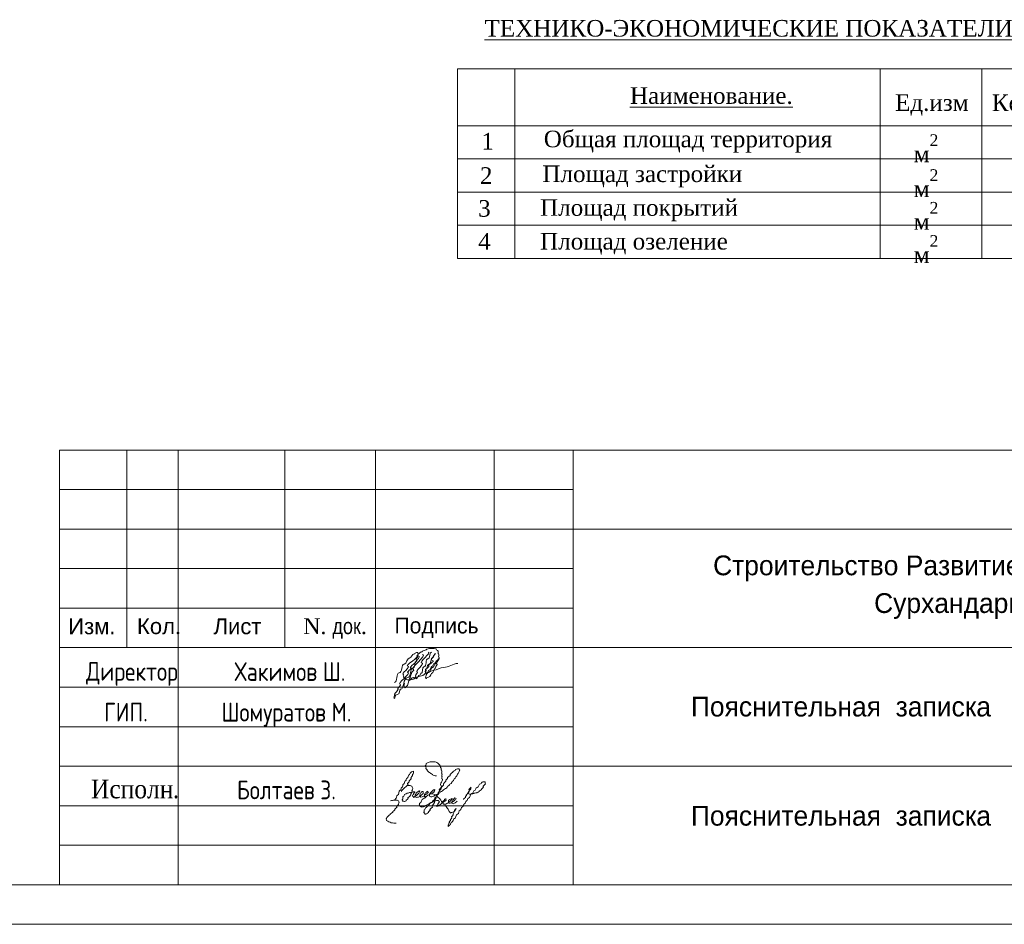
# Model space of a CAD drawing. Header units: millimetres. Extents: x 918404 to 1362154, y 4120617 to 4364104.
# Tile 647 of 649: x 1331627 to 1344087, y 4335586 to 4347030. Entities that reach past the tile are written whole.
import ezdxf

# ---------------------------------------------------------------- set-up
doc = ezdxf.new("R2010")
doc.units = ezdxf.units.MM
doc.header["$MEASUREMENT"] = 0
for name, color, linetype, lineweight in [('0_Ном._пера__5', 5, 'Continuous', 18), ('0_Ном._пера__7', 7, 'Continuous', 18), ('Lines_Ном._пера__7', 7, 'Continuous', 18), ('Text blocks_Ном._пера__1_Ном._пера__7', 7, 'Continuous', 18), ('Text blocks_Ном._пера__7', 7, 'Continuous', 18), ('TTT_Ном._пера__7', 7, 'Continuous', 18)]:
    doc.layers.add(name, color=color, linetype=linetype, lineweight=lineweight)
doc.styles.add('СГЕНЕРИР_СТИЛЬ_1', font='arial.ttf')
doc.styles.add('СГЕНЕРИР_СТИЛЬ_11', font='times.ttf')
doc.styles.add('СГЕНЕРИР_СТИЛЬ_14', font='cambria.ttc')
doc.styles.add('СГЕНЕРИР_СТИЛЬ_17', font='times.ttf')
doc.styles.add('СГЕНЕРИР_СТИЛЬ_5', font='times.ttf')
doc.styles.add('СГЕНЕРИР_СТИЛЬ_7', font='txt')
doc.styles.add('СГЕНЕРИР_СТИЛЬ_9', font='txt')

msp = doc.modelspace()

# ---------------------------------------------------------------- linework, layer by layer
at = {"layer": '0_Ном._пера__5', "linetype": 'Continuous'}
for points, knots in [([(1336665.7, 4338994.3), (1336689.8, 4338994.3), (1336622.5, 4338926.1), (1336645.8, 4338926.1), (1336685.1, 4338926.1), (1336536, 4338829), (1336576.1, 4338829), (1336599.4, 4338829), (1336515.3, 4338770.9), (1336538.3, 4338770.9), (1336597, 4338770.9), (1336384.7, 4338622.5), (1336443.5, 4338622.5), (1336466.5, 4338622.5), (1336389.1, 4338560.9), (1336412.1, 4338560.9), (1336437.6, 4338560.9), (1336350.1, 4338493.2), (1336376, 4338493.2), (1336384.6, 4338493.2), (1336357.4, 4338469.8), (1336365.7, 4338469.8), (1336371.3, 4338469.8), (1336356.6, 4338453), (1336362.8, 4338453), (1336367, 4338453), (1336361.3, 4338441.3), (1336364.3, 4338441.3), (1336380.9, 4338441.3), (1336374, 4338492.1), (1336405.2, 4338492.1), (1336442.7, 4338492.1), (1336423.8, 4338559), (1336445.9, 4338559), (1336494.9, 4338559), (1336476.2, 4338707.8), (1336536.4, 4338707.8), (1336583.8, 4338707.8), (1336559.8, 4338826.5), (1336605.2, 4338826.5), (1336637.1, 4338826.5), (1336614.8, 4338913.5), (1336646.9, 4338913.5), (1336659.3, 4338913.5), (1336655, 4338944.6), (1336667.5, 4338944.6), (1336679.4, 4338944.6), (1336676.1, 4338973.9), (1336688, 4338973.9)], [0, 0, 0, 0, 1, 1, 1, 2, 2, 2, 3, 3, 3, 4, 4, 4, 5, 5, 5, 6, 6, 6, 7, 7, 7, 8, 8, 8, 9, 9, 9, 10, 10, 10, 11, 11, 11, 12, 12, 12, 13, 13, 13, 14, 14, 14, 15, 15, 15, 16, 16, 16, 16]), ([(1336369.1, 4338645.9), (1336414.1, 4338645.9), (1336384.8, 4338766.6), (1336430, 4338766.6), (1336472.9, 4338766.6), (1336451.5, 4338877.8), (1336494.2, 4338877.8), (1336528.8, 4338877.8), (1336527.3, 4338956.6), (1336562.2, 4338956.6), (1336587.4, 4338956.6), (1336593.1, 4339006.8), (1336617.8, 4339006.8), (1336629.7, 4339006.8), (1336636.8, 4339023.5), (1336649.6, 4339023.5), (1336654.6, 4339023.5), (1336659.2, 4339023.5), (1336663.7, 4339023.5), (1336671.1, 4339023.5), (1336662.9, 4339001.5), (1336670.8, 4339001.5), (1336673.9, 4339001.5), (1336643.9, 4338980.2), (1336650.7, 4338980.2), (1336707.2, 4338980.2), (1336484.1, 4338850.7), (1336540.6, 4338850.7), (1336580.1, 4338850.7), (1336442.4, 4338746.1), (1336483.6, 4338746.1), (1336490.1, 4338746.1), (1336474.1, 4338727.9), (1336480.2, 4338727.9), (1336484.3, 4338727.9), (1336479.8, 4338715.7), (1336484.2, 4338715.7), (1336493.1, 4338715.7), (1336490.5, 4338694.7), (1336499, 4338694.7), (1336502.9, 4338694.7), (1336505, 4338688.4), (1336509, 4338688.4), (1336518, 4338688.4), (1336524.9, 4338678.7), (1336533.7, 4338678.7), (1336541, 4338678.7), (1336548.3, 4338676.9), (1336555.7, 4338676.9), (1336563, 4338676.9), (1336570.2, 4338679.4), (1336577.6, 4338679.4), (1336625.4, 4338679.4), (1336664.5, 4338727.9), (1336712.5, 4338727.9), (1336737.2, 4338727.9), (1336751.5, 4338765.6), (1336776, 4338765.6), (1336807.3, 4338765.6), (1336832.3, 4338799.3), (1336863.8, 4338799.3), (1336908.3, 4338799.3), (1336947.7, 4338834.8), (1336992, 4338834.8), (1337054.1, 4338834.8), (1337109.2, 4338885.9), (1337171.4, 4338885.9)], [0, 0, 0, 0, 1, 1, 1, 2, 2, 2, 3, 3, 3, 4, 4, 4, 5, 5, 5, 6, 6, 6, 7, 7, 7, 8, 8, 8, 9, 9, 9, 10, 10, 10, 11, 11, 11, 12, 12, 12, 13, 13, 13, 14, 14, 14, 15, 15, 15, 16, 16, 16, 17, 17, 17, 18, 18, 18, 19, 19, 19, 20, 20, 20, 21, 21, 21, 22, 22, 22, 22]), ([(1336724.4, 4338999.2), (1336797.8, 4338999.2), (1336537.4, 4338808.3), (1336612.2, 4338808.3), (1336631.3, 4338808.3), (1336565.3, 4338759), (1336584, 4338759), (1336598.4, 4338759), (1336555.4, 4338717.4), (1336570.5, 4338717.4), (1336580.2, 4338717.4), (1336553.5, 4338689.8), (1336563.4, 4338689.8), (1336567.9, 4338689.8), (1336565.4, 4338678.1), (1336569, 4338678.1), (1336583.3, 4338678.1), (1336583.3, 4338709.4), (1336608.8, 4338709.4)], [0, 0, 0, 0, 1, 1, 1, 2, 2, 2, 3, 3, 3, 4, 4, 4, 5, 5, 5, 6, 6, 6, 6]), ([(1336796.7, 4339029.7), (1336849.6, 4339029.7), (1336665.2, 4338891.4), (1336718.3, 4338891.4), (1336760.8, 4338891.4), (1336616.5, 4338778.9), (1336658.7, 4338778.9), (1336677.3, 4338778.9), (1336620.8, 4338726), (1336640.1, 4338726), (1336653.1, 4338726), (1336612.1, 4338690.7), (1336626.2, 4338690.7), (1336629.9, 4338690.7), (1336605, 4338709.4), (1336608.8, 4338709.4)], [0, 0, 0, 0, 1, 1, 1, 2, 2, 2, 3, 3, 3, 4, 4, 4, 5, 5, 5, 5]), ([(1336637.7, 4338711.7), (1336646.3, 4338711.7), (1336639.8, 4338691.4), (1336644.8, 4338691.4), (1336661.1, 4338691.4), (1336668.4, 4338742.1), (1336695.6, 4338742.1), (1336702.3, 4338742.1), (1336698.6, 4338757.7), (1336704.2, 4338757.7), (1336733.7, 4338757.7), (1336711.2, 4338843.2), (1336743, 4338843.2), (1336781.7, 4338843.2), (1336755.7, 4338945.5), (1336793.5, 4338945.5), (1336824.8, 4338945.5), (1336806.4, 4339028.7), (1336837.9, 4339028.7)], [0, 0, 0, 0, 1, 1, 1, 2, 2, 2, 3, 3, 3, 4, 4, 4, 5, 5, 5, 6, 6, 6, 6]), ([(1336671.7, 4339009.5), (1336685.4, 4339009.5), (1336693.4, 4339030.6), (1336707.1, 4339030.6), (1336721.1, 4339030.6), (1336730.2, 4339050.3), (1336744.3, 4339050.3), (1336762.1, 4339050.3), (1336776.1, 4339070), (1336794, 4339070), (1336805.7, 4339070), (1336816.7, 4339076.4), (1336828.3, 4339076.4), (1336837.9, 4339076.4), (1336847.5, 4339076.8), (1336857.3, 4339076.8), (1336867.8, 4339076.8), (1336877.8, 4339072.5), (1336888, 4339072.5), (1336899.7, 4339072.5), (1336902.1, 4339048.5), (1336914.2, 4339048.5), (1336929.3, 4339048.5), (1336912.8, 4339006), (1336927.8, 4339006), (1336942.5, 4339006), (1336916.9, 4338962.3), (1336931.4, 4338962.3), (1336960.2, 4338962.3), (1336879.9, 4338877.9), (1336909.4, 4338877.9), (1336922.5, 4338877.9), (1336881.7, 4338841.9), (1336894.5, 4338841.9), (1336903.1, 4338841.9), (1336871.5, 4338819.7), (1336880.8, 4338819.7), (1336888.8, 4338819.7), (1336861.1, 4338800.7), (1336868.5, 4338800.7)], [0, 0, 0, 0, 1, 1, 1, 2, 2, 2, 3, 3, 3, 4, 4, 4, 5, 5, 5, 6, 6, 6, 7, 7, 7, 8, 8, 8, 9, 9, 9, 10, 10, 10, 11, 11, 11, 12, 12, 12, 13, 13, 13, 13]), ([(1336765.5, 4338759.8), (1336774.1, 4338759.8), (1336749.7, 4338783.5), (1336757.7, 4338783.5), (1336767.1, 4338783.5), (1336755.2, 4338811.7), (1336765.3, 4338811.7), (1336789.3, 4338811.7), (1336778.3, 4338871.2), (1336801.4, 4338871.2), (1336835.9, 4338871.2), (1336820.6, 4338960.6), (1336854.6, 4338960.6), (1336874.1, 4338960.6), (1336866.4, 4339010.2), (1336888, 4339010.2), (1336891.5, 4339010.2), (1336803.9, 4338922.5), (1336852.6, 4338922.5), (1336891.2, 4338922.5), (1336778.7, 4338856.2), (1336804.2, 4338856.2), (1336823.8, 4338856.2), (1336748.1, 4338803.3), (1336769.2, 4338803.3), (1336783.9, 4338803.3), (1336749.8, 4338759.3), (1336764.8, 4338759.3)], [0, 0, 0, 0, 1, 1, 1, 2, 2, 2, 3, 3, 3, 4, 4, 4, 5, 5, 5, 6, 6, 6, 7, 7, 7, 8, 8, 8, 9, 9, 9, 9]), ([(1336784.1, 4338769.6), (1336796.5, 4338769.6), (1336794.3, 4338799.3), (1336806.8, 4338799.3), (1336827, 4338799.3), (1336823, 4338847.9), (1336843.2, 4338847.9), (1336861.9, 4338847.9), (1336859.9, 4338891.4), (1336878.6, 4338891.4), (1336893.3, 4338891.4), (1336893.7, 4338924.1), (1336908.5, 4338924.1), (1336919.8, 4338924.1), (1336919, 4338949.9), (1336930.3, 4338949.9)], [0, 0, 0, 0, 1, 1, 1, 2, 2, 2, 3, 3, 3, 4, 4, 4, 5, 5, 5, 5]), ([(1336810.5, 4338781.2), (1336832.4, 4338781.2), (1336829.1, 4338832.9), (1336851, 4338832.9), (1336872.6, 4338832.9), (1336870, 4338883.3), (1336891.5, 4338883.3), (1336907.3, 4338883.3), (1336907.7, 4338918.2), (1336923.5, 4338918.2)], [0, 0, 0, 0, 1, 1, 1, 2, 2, 2, 3, 3, 3, 3]), ([(1336784.1, 4338769.6), (1336796.2, 4338769.6), (1336758.9, 4338736), (1336770.9, 4338736), (1336780.2, 4338736), (1336756, 4338708.2), (1336765.9, 4338708.2), (1336770.7, 4338708.2), (1336764, 4338694.6), (1336768.7, 4338694.6), (1336771.1, 4338694.6), (1336787.1, 4338711), (1336800.9, 4338711), (1336831.8, 4338711), (1336825.4, 4338768.9), (1336849.5, 4338768.9), (1336860.5, 4338768.9), (1336857, 4338797.4), (1336868.8, 4338797.4)], [0, 0, 0, 0, 1, 1, 1, 2, 2, 2, 3, 3, 3, 4, 4, 4, 5, 5, 5, 6, 6, 6, 6]), ([(1336491.8, 4338634.1), (1336503, 4338634.1), (1336480.1, 4338600.7), (1336491.2, 4338600.7), (1336496, 4338600.7), (1336488, 4338586.5), (1336493, 4338586.5), (1336496.4, 4338586.5), (1336504.2, 4338579), (1336506.7, 4338579), (1336512.9, 4338579), (1336511.4, 4338593.6), (1336518.2, 4338593.6), (1336553.2, 4338593.6), (1336533.9, 4338677.6), (1336564.4, 4338677.6)], [0, 0, 0, 0, 1, 1, 1, 2, 2, 2, 3, 3, 3, 4, 4, 4, 5, 5, 5, 5]), ([(1336900.7, 4337464.7), (1336910.8, 4337464.7), (1336862, 4337466.7), (1336871.5, 4337466.7), (1336879.5, 4337466.7), (1336842.2, 4337479.6), (1336850.5, 4337479.6), (1336860.4, 4337479.6), (1336817.1, 4337496.5), (1336826.8, 4337496.5), (1336836.7, 4337496.5), (1336791.7, 4337512.8), (1336801.7, 4337512.8), (1336811.5, 4337512.8), (1336772.3, 4337534.4), (1336782.1, 4337534.4), (1336792.3, 4337534.4), (1336758.1, 4337562.2), (1336768.5, 4337562.2), (1336779.7, 4337562.2), (1336750.5, 4337594.7), (1336761.7, 4337594.7), (1336773.6, 4337594.7), (1336766.3, 4337625.8), (1336778, 4337625.8), (1336784.8, 4337625.8), (1336789.4, 4337634.6), (1336796.3, 4337634.6), (1336805.5, 4337634.6), (1336813.8, 4337641.1), (1336822.9, 4337641.1), (1336830.7, 4337641.1), (1336838.5, 4337641.8), (1336846.3, 4337641.8), (1336853.8, 4337641.8), (1336861.2, 4337642.6), (1336868.7, 4337642.6), (1336878.1, 4337642.6), (1336887, 4337638.4), (1336896.2, 4337638.4), (1336904.2, 4337638.4), (1336908.7, 4337625.9), (1336916.8, 4337625.9), (1336923.5, 4337625.9), (1336925.1, 4337612.5), (1336931.8, 4337612.5), (1336940.5, 4337612.5), (1336937, 4337590.1), (1336945.9, 4337590.1), (1336954.7, 4337590.1), (1336947.6, 4337566.1), (1336956.3, 4337566.1), (1336967.5, 4337566.1), (1336953.9, 4337533.5), (1336965.2, 4337533.5), (1336980.1, 4337533.5), (1336955.8, 4337489.3), (1336970.7, 4337489.3), (1336981.7, 4337489.3), (1336959.3, 4337456.1), (1336970.4, 4337456.1), (1336980.5, 4337456.1), (1336959.5, 4337425.8), (1336969.6, 4337425.8), (1336997.5, 4337425.8), (1336931.2, 4337342.8), (1336959.1, 4337342.8), (1336982.4, 4337342.8), (1336917.7, 4337275.3), (1336941, 4337275.3)], [0, 0, 0, 0, 1, 1, 1, 2, 2, 2, 3, 3, 3, 4, 4, 4, 5, 5, 5, 6, 6, 6, 7, 7, 7, 8, 8, 8, 9, 9, 9, 10, 10, 10, 11, 11, 11, 12, 12, 12, 13, 13, 13, 14, 14, 14, 15, 15, 15, 16, 16, 16, 17, 17, 17, 18, 18, 18, 19, 19, 19, 20, 20, 20, 21, 21, 21, 22, 22, 22, 23, 23, 23, 23]), ([(1336369.7, 4337157.7), (1336376.9, 4337157.7), (1336376, 4337174.5), (1336383.2, 4337174.5), (1336399.4, 4337174.5), (1336390.1, 4337217.4), (1336406.4, 4337217.4), (1336431.1, 4337217.4), (1336417.9, 4337281.7), (1336442.4, 4337281.7), (1336455.7, 4337281.7), (1336449.1, 4337316.2), (1336462.4, 4337316.2), (1336478.8, 4337316.2), (1336468.5, 4337359.9), (1336484.9, 4337359.9), (1336501.4, 4337359.9), (1336493.7, 4337402.4), (1336510.2, 4337402.4), (1336522.6, 4337402.4), (1336516.2, 4337434.6), (1336528.6, 4337434.6), (1336545.4, 4337434.6), (1336539.5, 4337476.9), (1336556.3, 4337476.9), (1336566.4, 4337476.9), (1336562.4, 4337502.6), (1336572.5, 4337502.6), (1336578.9, 4337502.6), (1336579.1, 4337516.6), (1336585.4, 4337516.6), (1336590.2, 4337516.6), (1336606.9, 4337521), (1336610.4, 4337521), (1336615.3, 4337521), (1336602.9, 4337503.8), (1336609.6, 4337503.8), (1336621.1, 4337503.8), (1336589.2, 4337476.7), (1336598.5, 4337476.7), (1336613.8, 4337476.7), (1336562.8, 4337432.3), (1336579.1, 4337432.3), (1336593.9, 4337432.3), (1336541.1, 4337394.9), (1336555.8, 4337394.9), (1336569, 4337394.9), (1336521.9, 4337360.9), (1336535.1, 4337360.9), (1336575.3, 4337360.9), (1336421.8, 4337265.2), (1336462.1, 4337265.2)], [0, 0, 0, 0, 1, 1, 1, 2, 2, 2, 3, 3, 3, 4, 4, 4, 5, 5, 5, 6, 6, 6, 7, 7, 7, 8, 8, 8, 9, 9, 9, 10, 10, 10, 11, 11, 11, 12, 12, 12, 13, 13, 13, 14, 14, 14, 15, 15, 15, 16, 16, 16, 17, 17, 17, 17]), ([(1336516.7, 4337333.5), (1336526.4, 4337333.5), (1336535.2, 4337340.8), (1336544.9, 4337340.8), (1336552.2, 4337340.8), (1336559.4, 4337341.5), (1336567, 4337341.5), (1336575.4, 4337341.5), (1336581.7, 4337332), (1336589.8, 4337332), (1336597.1, 4337332), (1336591.6, 4337311.8), (1336599.2, 4337311.8), (1336615.2, 4337311.8), (1336577.3, 4337265.7), (1336592.9, 4337265.7), (1336605.2, 4337265.7), (1336564.2, 4337232.8), (1336576.5, 4337232.8), (1336598.9, 4337232.8), (1336518.9, 4337176), (1336541.1, 4337176), (1336552.8, 4337176), (1336504.5, 4337150.7), (1336516.4, 4337150.7), (1336523.5, 4337150.7), (1336491.4, 4337139.4), (1336498.7, 4337139.4), (1336508, 4337139.4), (1336464.2, 4337146.3), (1336472.8, 4337146.3), (1336478.8, 4337146.3), (1336462.3, 4337164.6), (1336469, 4337164.6), (1336483.2, 4337164.6), (1336466, 4337203.1), (1336479.1, 4337203.1), (1336491.8, 4337203.1), (1336493.3, 4337230.3), (1336506.3, 4337230.3), (1336516, 4337230.3), (1336522.7, 4337242.9), (1336532.2, 4337242.9), (1336545.2, 4337242.9), (1336556.8, 4337253), (1336570.2, 4337253), (1336583.2, 4337253), (1336595.6, 4337261.2), (1336607.5, 4337261.2), (1336611.3, 4337261.2), (1336625.4, 4337261.9), (1336627.1, 4337261.9), (1336638.3, 4337261.9), (1336601, 4337232.2), (1336609.5, 4337232.2), (1336616.7, 4337232.2), (1336591.2, 4337212.4), (1336598.8, 4337212.4), (1336603.3, 4337212.4), (1336606.6, 4337191.4), (1336610.7, 4337191.4), (1336615.3, 4337191.4), (1336636.5, 4337212.4), (1336644.8, 4337212.4), (1336651.9, 4337212.4), (1336653.4, 4337227.5), (1336660.7, 4337227.5), (1336666, 4337227.5), (1336666.8, 4337238.6), (1336672.2, 4337238.6), (1336677.9, 4337238.6), (1336677.8, 4337251.2), (1336683.3, 4337251.2), (1336687.8, 4337251.2), (1336686.1, 4337273.8), (1336689, 4337273.8), (1336695, 4337273.8), (1336661.8, 4337269.5), (1336667.8, 4337269.5), (1336680.8, 4337269.5), (1336632.3, 4337241.3), (1336644.4, 4337241.3), (1336652.1, 4337241.3), (1336623.6, 4337222.3), (1336631.3, 4337222.3), (1336635.3, 4337222.3), (1336625.2, 4337197), (1336630.1, 4337197), (1336634.4, 4337197), (1336646.7, 4337189.4), (1336650.2, 4337189.4), (1336655.7, 4337189.4), (1336666.8, 4337195.4), (1336672.6, 4337195.4), (1336679.2, 4337195.4), (1336683.3, 4337204.5), (1336689.7, 4337204.5), (1336699.7, 4337204.5), (1336703.1, 4337223.9), (1336713.4, 4337223.9), (1336718.3, 4337223.9), (1336727.1, 4337242.1), (1336730.9, 4337242.1), (1336733.9, 4337242.1), (1336734.3, 4337262.2), (1336739, 4337262.2), (1336743, 4337262.2), (1336717.8, 4337267), (1336721.9, 4337267), (1336729.2, 4337267), (1336699.7, 4337253.2), (1336706.4, 4337253.2), (1336713.4, 4337253.2), (1336687.7, 4337235.5), (1336694.8, 4337235.5), (1336699.2, 4337235.5), (1336684.6, 4337209.2), (1336689.5, 4337209.2), (1336692.9, 4337209.2), (1336698.9, 4337194.1), (1336703.4, 4337194.1), (1336707.5, 4337194.1), (1336729.7, 4337206.2), (1336738.1, 4337206.2), (1336750.5, 4337206.2), (1336755.7, 4337228.1), (1336768, 4337228.1), (1336775.8, 4337228.1), (1336779.2, 4337241.6), (1336787, 4337241.6), (1336793.6, 4337241.6), (1336791.9, 4337257.4), (1336798.4, 4337257.4), (1336801.9, 4337257.4), (1336778.7, 4337269.6), (1336782.5, 4337269.6), (1336788.7, 4337269.6), (1336765.7, 4337256.6), (1336771.4, 4337256.6), (1336777.9, 4337256.6), (1336751.2, 4337241.6), (1336758, 4337241.6), (1336764, 4337241.6), (1336742.3, 4337226.5), (1336748.2, 4337226.5), (1336752.5, 4337226.5), (1336744.1, 4337204.2), (1336747.2, 4337204.2), (1336753.5, 4337204.2), (1336759, 4337197.8), (1336765.7, 4337197.8), (1336770.8, 4337197.8), (1336793.1, 4337221.9), (1336802.9, 4337221.9), (1336818.3, 4337221.9), (1336819, 4337256), (1336834.4, 4337256), (1336842, 4337256), (1336841.2, 4337273.4), (1336849, 4337273.4), (1336854.7, 4337273.4), (1336855.1, 4337286), (1336860.5, 4337286), (1336864, 4337286), (1336877, 4337289.8), (1336879.3, 4337289.8), (1336886.7, 4337289.8), (1336860.5, 4337262.4), (1336872.7, 4337262.4), (1336888, 4337262.4), (1336834.2, 4337240.1), (1336845.2, 4337240.1), (1336854, 4337240.1), (1336808.3, 4337231.8), (1336818.3, 4337231.8), (1336823.1, 4337231.8), (1336806.1, 4337205.7), (1336812.3, 4337205.7), (1336819.6, 4337205.7), (1336824.4, 4337197.5), (1336831.4, 4337197.5), (1336838.7, 4337197.5), (1336845.1, 4337201.9), (1336852.3, 4337201.9), (1336871.5, 4337201.9), (1336884, 4337228.1), (1336903, 4337228.1), (1336914.7, 4337228.1), (1336922.1, 4337244.8), (1336933.8, 4337244.8), (1336946.4, 4337244.8), (1336952.2, 4337266.7), (1336965, 4337266.7), (1336986.3, 4337266.7), (1336996.3, 4337302.7), (1337017.4, 4337302.7), (1337033.4, 4337302.7), (1337035.5, 4337336.8), (1337051.6, 4337336.8), (1337064.4, 4337336.8), (1337066.6, 4337363), (1337079.4, 4337363), (1337095.3, 4337363), (1337095, 4337399.1), (1337111, 4337399.1), (1337123.7, 4337399.1), (1337120.5, 4337429.9), (1337133.1, 4337429.9), (1337143.9, 4337429.9), (1337140.8, 4337456.6), (1337151.6, 4337456.6), (1337165.6, 4337456.6), (1337161.1, 4337491.4), (1337174.9, 4337491.4), (1337182.2, 4337491.4), (1337178.2, 4337510.6), (1337185.7, 4337510.6), (1337193.2, 4337510.6), (1337187.3, 4337530.7), (1337194.5, 4337530.7), (1337199.5, 4337530.7), (1337182.8, 4337552.7), (1337186, 4337552.7), (1337190.7, 4337552.7), (1337165, 4337553.1), (1337170.2, 4337553.1), (1337181.1, 4337553.1), (1337131.7, 4337540.9), (1337141.9, 4337540.9), (1337155.4, 4337540.9), (1337095.8, 4337516.8), (1337109.4, 4337516.8), (1337127.5, 4337516.8), (1337055.9, 4337475.3), (1337074, 4337475.3), (1337090.7, 4337475.3), (1337025.6, 4337437.2), (1337042.1, 4337437.2), (1337055.9, 4337437.2), (1337005.3, 4337402.8), (1337019.1, 4337402.8), (1337038.3, 4337402.8), (1336969.6, 4337354), (1336988.8, 4337354), (1337007.6, 4337354), (1336942, 4337305.1), (1336960.8, 4337305.1), (1336972.1, 4337305.1), (1336930.7, 4337276.8), (1336942, 4337276.8), (1336954.4, 4337276.8), (1336911.1, 4337244.5), (1336923.6, 4337244.5), (1336951, 4337244.5), (1336855.7, 4337173.4), (1336882.9, 4337173.4), (1336898, 4337173.4), (1336835.5, 4337141.3), (1336850.7, 4337141.3), (1336866.9, 4337141.3), (1336795.3, 4337113.1), (1336811.4, 4337113.1), (1336823.6, 4337113.1), (1336766.9, 4337095.4), (1336779.1, 4337095.4), (1336790.1, 4337095.4), (1336740.2, 4337078.4), (1336751.1, 4337078.4), (1336756.8, 4337078.4), (1336730, 4337071.8), (1336735.7, 4337071.8), (1336743, 4337071.8), (1336707.9, 4337068.5), (1336715.3, 4337068.5), (1336723.4, 4337068.5), (1336684.8, 4337077.7), (1336692.7, 4337077.7), (1336699.1, 4337077.7), (1336678.2, 4337095.4), (1336684.7, 4337095.4), (1336692.8, 4337095.4), (1336682, 4337119), (1336690.2, 4337119), (1336713.7, 4337119), (1336711.6, 4337172.1), (1336734.8, 4337172.1), (1336741.5, 4337172.1), (1336744.5, 4337183.8), (1336751.3, 4337183.8), (1336762.4, 4337183.8), (1336766.9, 4337204.2), (1336778.1, 4337204.2)], [0, 0, 0, 0, 1, 1, 1, 2, 2, 2, 3, 3, 3, 4, 4, 4, 5, 5, 5, 6, 6, 6, 7, 7, 7, 8, 8, 8, 9, 9, 9, 10, 10, 10, 11, 11, 11, 12, 12, 12, 13, 13, 13, 14, 14, 14, 15, 15, 15, 16, 16, 16, 17, 17, 17, 18, 18, 18, 19, 19, 19, 20, 20, 20, 21, 21, 21, 22, 22, 22, 23, 23, 23, 24, 24, 24, 25, 25, 25, 26, 26, 26, 27, 27, 27, 28, 28, 28, 29, 29, 29, 30, 30, 30, 31, 31, 31, 32, 32, 32, 33, 33, 33, 34, 34, 34, 35, 35, 35, 36, 36, 36, 37, 37, 37, 38, 38, 38, 39, 39, 39, 40, 40, 40, 41, 41, 41, 42, 42, 42, 43, 43, 43, 44, 44, 44, 45, 45, 45, 46, 46, 46, 47, 47, 47, 48, 48, 48, 49, 49, 49, 50, 50, 50, 51, 51, 51, 52, 52, 52, 53, 53, 53, 54, 54, 54, 55, 55, 55, 56, 56, 56, 57, 57, 57, 58, 58, 58, 59, 59, 59, 60, 60, 60, 61, 61, 61, 62, 62, 62, 63, 63, 63, 64, 64, 64, 65, 65, 65, 66, 66, 66, 67, 67, 67, 68, 68, 68, 69, 69, 69, 70, 70, 70, 71, 71, 71, 72, 72, 72, 73, 73, 73, 74, 74, 74, 75, 75, 75, 76, 76, 76, 77, 77, 77, 78, 78, 78, 79, 79, 79, 80, 80, 80, 81, 81, 81, 82, 82, 82, 83, 83, 83, 84, 84, 84, 85, 85, 85, 86, 86, 86, 87, 87, 87, 88, 88, 88, 89, 89, 89, 90, 90, 90, 91, 91, 91, 92, 92, 92, 93, 93, 93, 94, 94, 94, 95, 95, 95, 96, 96, 96, 97, 97, 97, 97]), ([(1337005.4, 4337102.4), (1337012.1, 4337102.4), (1337009.6, 4337085.5), (1337016.3, 4337085.5), (1337025.7, 4337085.5), (1337023.8, 4337062.9), (1337033.3, 4337062.9), (1337041.8, 4337062.9), (1337038.6, 4337041.5), (1337047.2, 4337041.5), (1337054.4, 4337041.5), (1337051.3, 4337023.1), (1337058.4, 4337023.1), (1337065.3, 4337023.1), (1337061.7, 4337005.1), (1337069, 4337005.1), (1337074.6, 4337005.1), (1337073.2, 4336992.2), (1337078.5, 4336992.2), (1337081.3, 4336992.2), (1337097.4, 4337004.9), (1337108.4, 4337004.9), (1337135.3, 4337004.9), (1337145.7, 4337051.1), (1337151.8, 4337051.1), (1337155.2, 4337051.1), (1337117, 4337023), (1337130.5, 4337023), (1337139.3, 4337023), (1337113.6, 4337002.2), (1337121, 4337002.2), (1337128.9, 4337002.2), (1337104.4, 4336978.7), (1337112.8, 4336978.7), (1337127.9, 4336978.7), (1337078.7, 4336938.2), (1337093.6, 4336938.2), (1337105.9, 4336938.2), (1337065.2, 4336904.9), (1337077.5, 4336904.9), (1337087.6, 4336904.9), (1337054.2, 4336877.7), (1337064.3, 4336877.7), (1337070.9, 4336877.7), (1337050.2, 4336859.5), (1337056.7, 4336859.5), (1337063.2, 4336859.5), (1337041.3, 4336842.5), (1337047.6, 4336842.5), (1337051.9, 4336842.5), (1337044.8, 4336821.1), (1337047, 4336821.1), (1337052.1, 4336821.1), (1337054.6, 4336834.7), (1337063.3, 4336834.7), (1337070.1, 4336834.7), (1337068.1, 4336847.9), (1337073.1, 4336847.9), (1337083.9, 4336847.9), (1337081.4, 4336876.8), (1337093.6, 4336876.8), (1337113.3, 4336876.8), (1337108.2, 4336923.6), (1337127.3, 4336923.6), (1337150.1, 4336923.6), (1337144.6, 4336979.4), (1337167.6, 4336979.4), (1337187.5, 4336979.4), (1337179.5, 4337029.9), (1337199.3, 4337029.9), (1337216.2, 4337029.9), (1337211.7, 4337071.1), (1337228.5, 4337071.1), (1337245.1, 4337071.1), (1337241.2, 4337111.4), (1337257.7, 4337111.4), (1337272, 4337111.4), (1337267.7, 4337146.7), (1337281.9, 4337146.7), (1337296.5, 4337146.7), (1337292.5, 4337182.4), (1337307.1, 4337182.4), (1337331.1, 4337182.4), (1337326.4, 4337239.8), (1337350.4, 4337239.8), (1337367, 4337239.8), (1337365, 4337278.6), (1337381.6, 4337278.6), (1337398.8, 4337278.6), (1337398.3, 4337317.3), (1337415.4, 4337317.3), (1337436.6, 4337317.3), (1337436.5, 4337364.8), (1337458.2, 4337364.8), (1337470.4, 4337364.8), (1337474.8, 4337386.9), (1337486.4, 4337386.9), (1337489.9, 4337386.9), (1337510.1, 4337389.9), (1337515.6, 4337389.9), (1337520.7, 4337389.9), (1337510.6, 4337371.8), (1337517.6, 4337371.8), (1337537.1, 4337371.8), (1337477.2, 4337326.6), (1337493.9, 4337326.6), (1337508.5, 4337326.6), (1337454.5, 4337289.9), (1337469.3, 4337289.9), (1337481.1, 4337289.9), (1337430.7, 4337266.6), (1337442.6, 4337266.6), (1337453.2, 4337266.6), (1337403.8, 4337252), (1337414.3, 4337252), (1337426.1, 4337252), (1337368.3, 4337242.9), (1337380.1, 4337242.9), (1337387.6, 4337242.9), (1337351.1, 4337237.9), (1337358.5, 4337237.9), (1337368.5, 4337237.9), (1337319.1, 4337230.4), (1337329.3, 4337230.4), (1337333.9, 4337230.4), (1337305.4, 4337236.4), (1337308.6, 4337236.4), (1337314.6, 4337236.4), (1337298.9, 4337254), (1337304.9, 4337254), (1337315.4, 4337254), (1337306.3, 4337282.2), (1337319.2, 4337282.2), (1337336.6, 4337282.2), (1337337.2, 4337320.4), (1337338.3, 4337320.4), (1337339.6, 4337320.4), (1337295.7, 4337279.3), (1337315.2, 4337279.3), (1337328.7, 4337279.3), (1337290, 4337250.2), (1337300.1, 4337250.2), (1337312.1, 4337250.2), (1337266.1, 4337217.8), (1337279.1, 4337217.8), (1337287.3, 4337217.8), (1337259, 4337197.1), (1337266.9, 4337197.1), (1337280.2, 4337197.1), (1337231.9, 4337163.3), (1337245.3, 4337163.3)], [0, 0, 0, 0, 1, 1, 1, 2, 2, 2, 3, 3, 3, 4, 4, 4, 5, 5, 5, 6, 6, 6, 7, 7, 7, 8, 8, 8, 9, 9, 9, 10, 10, 10, 11, 11, 11, 12, 12, 12, 13, 13, 13, 14, 14, 14, 15, 15, 15, 16, 16, 16, 17, 17, 17, 18, 18, 18, 19, 19, 19, 20, 20, 20, 21, 21, 21, 22, 22, 22, 23, 23, 23, 24, 24, 24, 25, 25, 25, 26, 26, 26, 27, 27, 27, 28, 28, 28, 29, 29, 29, 30, 30, 30, 31, 31, 31, 32, 32, 32, 33, 33, 33, 34, 34, 34, 35, 35, 35, 36, 36, 36, 37, 37, 37, 38, 38, 38, 39, 39, 39, 40, 40, 40, 41, 41, 41, 42, 42, 42, 43, 43, 43, 44, 44, 44, 45, 45, 45, 46, 46, 46, 47, 47, 47, 48, 48, 48, 49, 49, 49, 50, 50, 50, 50]), ([(1336834.9, 4337237.4), (1336845.4, 4337237.4), (1336855.5, 4337232.1), (1336866.3, 4337232.1), (1336875.8, 4337232.1), (1336883.2, 4337222.2), (1336892.5, 4337222.2), (1336896.1, 4337222.2), (1336918.4, 4337181.7), (1336934.3, 4337181.7), (1336943.3, 4337181.7), (1336941.8, 4337160.6), (1336950.7, 4337160.6), (1336961.2, 4337160.6), (1336956.3, 4337136.5), (1336971, 4337136.5), (1336979.2, 4337136.5), (1336966.7, 4337119), (1336971.7, 4337119)], [0, 0, 0, 0, 1, 1, 1, 2, 2, 2, 3, 3, 3, 4, 4, 4, 5, 5, 5, 6, 6, 6, 6]), ([(1336321, 4337147.7), (1336328.9, 4337147.7), (1336336.3, 4337152.5), (1336344.2, 4337152.5), (1336353.4, 4337152.5), (1336362, 4337157.9), (1336371.1, 4337157.9), (1336381.5, 4337157.9), (1336391.5, 4337156.5), (1336402.4, 4337156.5), (1336409.6, 4337156.5), (1336414, 4337146.8), (1336420.8, 4337146.8), (1336426.5, 4337146.8), (1336420, 4337130), (1336426, 4337130), (1336434.6, 4337130), (1336411.4, 4337105.6), (1336419.8, 4337105.6), (1336434.6, 4337105.6), (1336383, 4337067.6), (1336397.6, 4337067.6), (1336410, 4337067.6), (1336362, 4337038.7), (1336374.4, 4337038.7), (1336387.8, 4337038.7), (1336335.8, 4337007.5), (1336349.1, 4337007.5), (1336364, 4337007.5), (1336301.5, 4336976.9), (1336316.5, 4336976.9), (1336327.7, 4336976.9), (1336280.1, 4336954.9), (1336291.2, 4336954.9), (1336299.7, 4336954.9), (1336264.9, 4336935.6), (1336273.9, 4336935.6), (1336281.6, 4336935.6), (1336256.7, 4336915.6), (1336264, 4336915.6), (1336270.2, 4336915.6), (1336263.7, 4336897.6), (1336270.1, 4336897.6), (1336281.6, 4336897.6), (1336288.1, 4336881.1), (1336299.7, 4336881.1), (1336310.3, 4336881.1), (1336318.8, 4336871.2), (1336329, 4336871.2), (1336339.4, 4336871.2), (1336349.5, 4336865.8), (1336360, 4336865.8), (1336370.6, 4336865.8), (1336381.1, 4336863.4), (1336391.7, 4336863.4)], [0, 0, 0, 0, 1, 1, 1, 2, 2, 2, 3, 3, 3, 4, 4, 4, 5, 5, 5, 6, 6, 6, 7, 7, 7, 8, 8, 8, 9, 9, 9, 10, 10, 10, 11, 11, 11, 12, 12, 12, 13, 13, 13, 14, 14, 14, 15, 15, 15, 16, 16, 16, 17, 17, 17, 18, 18, 18, 18]), ([(1336896.2, 4337192.6), (1336915.8, 4337192.6), (1336854.8, 4337137.7), (1336874.5, 4337137.7), (1336897, 4337137.7), (1336826.3, 4337076), (1336848.5, 4337076), (1336865.7, 4337076), (1336801.9, 4337033.1), (1336819.3, 4337033.1), (1336831.5, 4337033.1), (1336787.2, 4337003.2), (1336799, 4337003.2), (1336808.7, 4337003.2), (1336767.5, 4336982.9), (1336777.9, 4336982.9), (1336785.5, 4336982.9), (1336750.5, 4336975.8), (1336757.6, 4336975.8), (1336762.1, 4336975.8), (1336735.1, 4337004.5), (1336742.6, 4337004.5), (1336752.6, 4337004.5), (1336737.7, 4337032.7), (1336747, 4337032.7), (1336758.7, 4337032.7), (1336756.3, 4337061.8), (1336768.6, 4337061.8), (1336778.5, 4337061.8), (1336779.7, 4337082), (1336789.3, 4337082), (1336807, 4337082), (1336809.6, 4337119.3), (1336827.4, 4337119.3), (1336837.8, 4337119.3), (1336842.8, 4337136.8), (1336853.1, 4337136.8), (1336863.5, 4337136.8), (1336872, 4337147.2), (1336882.5, 4337147.2), (1336888.7, 4337147.2), (1336894.6, 4337150.7), (1336900.7, 4337150.7), (1336909.9, 4337150.7), (1336918.4, 4337150.2), (1336928.4, 4337150.2), (1336931.8, 4337150.2), (1336933.8, 4337134.6), (1336937.8, 4337134.6), (1336942.4, 4337134.6), (1336910.2, 4337100.2), (1336917, 4337100.2), (1336926.6, 4337100.2), (1336885.4, 4337078.6), (1336897, 4337078.6), (1336901.5, 4337078.6), (1336906, 4337078.9), (1336917.5, 4337078.9), (1336930, 4337078.9), (1336932.5, 4337094.7), (1336940.9, 4337094.7), (1336957, 4337094.7), (1336965.5, 4337127.9), (1336983.6, 4337127.9), (1336992.3, 4337127.9), (1336997, 4337141.3), (1337006, 4337141.3), (1337014.6, 4337141.3), (1337016.9, 4337157.9), (1337024.8, 4337157.9), (1337028.3, 4337157.9), (1337014.6, 4337176.6), (1337018.1, 4337176.6), (1337026.3, 4337176.6), (1336993.8, 4337165), (1337000.6, 4337165), (1337018.1, 4337165), (1336953.1, 4337119), (1336971.7, 4337119)], [0, 0, 0, 0, 1, 1, 1, 2, 2, 2, 3, 3, 3, 4, 4, 4, 5, 5, 5, 6, 6, 6, 7, 7, 7, 8, 8, 8, 9, 9, 9, 10, 10, 10, 11, 11, 11, 12, 12, 12, 13, 13, 13, 14, 14, 14, 15, 15, 15, 16, 16, 16, 17, 17, 17, 18, 18, 18, 19, 19, 19, 20, 20, 20, 21, 21, 21, 22, 22, 22, 23, 23, 23, 24, 24, 24, 25, 25, 25, 26, 26, 26, 26]), ([(1336986.5, 4337129.8), (1336990.2, 4337129.8), (1336982.1, 4337105.2), (1336986.4, 4337105.2), (1336990.2, 4337105.2), (1337012.2, 4337105.2), (1337019, 4337105.2), (1337024.6, 4337105.2), (1337028.4, 4337113.3), (1337034.2, 4337113.3), (1337049.3, 4337113.3), (1337056.9, 4337137.3), (1337071.5, 4337137.3), (1337075.5, 4337137.3), (1337085, 4337154.3), (1337088.8, 4337154.3), (1337093.2, 4337154.3), (1337097.5, 4337177.8), (1337101.2, 4337177.8), (1337104.8, 4337177.8), (1337055, 4337162.1), (1337064, 4337162.1), (1337069.4, 4337162.1), (1337047.9, 4337150.3), (1337053.1, 4337150.3), (1337058, 4337150.3), (1337045.9, 4337121.7), (1337050.7, 4337121.7), (1337054.7, 4337121.7), (1337070.8, 4337116.8), (1337076.1, 4337116.8), (1337085.6, 4337116.8), (1337091.3, 4337130.4), (1337100.6, 4337130.4), (1337110.8, 4337130.4), (1337114.2, 4337149.7), (1337124.4, 4337149.7), (1337131, 4337149.7), (1337132.4, 4337163), (1337139, 4337163), (1337145, 4337163), (1337144.2, 4337176.9), (1337150.7, 4337176.9), (1337155.6, 4337176.9), (1337127, 4337187.2), (1337133.2, 4337187.2), (1337141.3, 4337187.2), (1337112.6, 4337170.6), (1337119.6, 4337170.6), (1337126.6, 4337170.6), (1337100.8, 4337152.8), (1337107.8, 4337152.8), (1337114.3, 4337152.8), (1337091, 4337135.6), (1337098.2, 4337135.6), (1337104.2, 4337135.6), (1337090.9, 4337118.9), (1337096, 4337118.9), (1337101.1, 4337118.9), (1337105, 4337111.7), (1337110.9, 4337111.7), (1337117.3, 4337111.7), (1337121.9, 4337117.4), (1337128.1, 4337117.4), (1337134.1, 4337117.4), (1337137.9, 4337125.9), (1337143.8, 4337125.9), (1337152.3, 4337125.9), (1337154.8, 4337142.5), (1337163.4, 4337142.5)], [0, 0, 0, 0, 1, 1, 1, 2, 2, 2, 3, 3, 3, 4, 4, 4, 5, 5, 5, 6, 6, 6, 7, 7, 7, 8, 8, 8, 9, 9, 9, 10, 10, 10, 11, 11, 11, 12, 12, 12, 13, 13, 13, 14, 14, 14, 15, 15, 15, 16, 16, 16, 17, 17, 17, 18, 18, 18, 19, 19, 19, 20, 20, 20, 21, 21, 21, 22, 22, 22, 23, 23, 23, 23])]:
    msp.add_open_spline(points, degree=3, knots=knots, dxfattribs=at)
at = {"layer": '0_Ном._пера__7', "linetype": 'Continuous'}
for p, q in [((1332130.6, 4341585.5), (1350630.6, 4341585.5)), ((1332130.6, 4336085.5), (1332130.6, 4341585.5)), ((1332980.6, 4339085.5), (1332980.6, 4341585.5)), ((1333630.6, 4336085.5), (1333630.6, 4341585.5)), ((1334980.6, 4339085.5), (1334980.6, 4341585.5)), ((1336130.6, 4336085.5), (1336130.6, 4341585.5)), ((1337630.6, 4336085.5), (1337630.6, 4341585.5)), ((1338630.6, 4336085.5), (1338630.6, 4341585.5)), ((1332130.6, 4341085.5), (1338630.6, 4341085.5)), ((1332130.6, 4341085.5), (1338630.6, 4341085.5)), ((1332130.6, 4341085.5), (1338630.6, 4341085.5)), ((1332130.6, 4340585.5), (1338630.6, 4340585.5)), ((1332130.6, 4340585.5), (1338630.6, 4340585.5)), ((1332130.6, 4340585.5), (1338630.6, 4340585.5)), ((1338630.6, 4340585.5), (1350628.8, 4340585.5)), ((1332130.6, 4340085.5), (1338630.6, 4340085.5)), ((1332130.6, 4340085.5), (1338630.6, 4340085.5)), ((1332130.6, 4340085.5), (1337630.6, 4340085.5)), ((1332130.6, 4339585.5), (1338630.6, 4339585.5)), ((1332130.6, 4339585.5), (1338630.6, 4339585.5)), ((1332130.6, 4339585.5), (1338630.6, 4339585.5)), ((1332130.6, 4339085.5), (1350630.6, 4339085.5)), ((1332130.6, 4339085.5), (1350630.6, 4339085.5)), ((1332130.6, 4339085.5), (1350630.6, 4339085.5)), ((1332130.6, 4338585.5), (1338630.6, 4338585.5)), ((1332130.6, 4338585.5), (1338630.6, 4338585.5)), ((1332130.6, 4338585.5), (1338630.6, 4338585.5)), ((1332130.6, 4338585.5), (1338630.6, 4338585.5)), ((1332130.6, 4338585.5), (1338630.6, 4338585.5)), ((1332130.6, 4338585.5), (1338630.6, 4338585.5)), ((1332130.6, 4338085.5), (1338630.6, 4338085.5)), ((1332130.6, 4338085.5), (1338630.6, 4338085.5)), ((1332130.6, 4338085.5), (1338630.6, 4338085.5)), ((1332130.6, 4337585.5), (1350630.6, 4337585.5)), ((1332130.6, 4337585.5), (1350630.6, 4337585.5)), ((1332130.6, 4337585.5), (1350630.6, 4337585.5)), ((1332130.6, 4337085.5), (1338630.6, 4337085.5)), ((1332130.6, 4337085.5), (1338630.6, 4337085.5)), ((1332130.6, 4337085.5), (1338630.6, 4337085.5)), ((1332130.6, 4336585.5), (1338630.6, 4336585.5)), ((1332130.6, 4336585.5), (1338630.6, 4336585.5)), ((1332130.6, 4336585.5), (1338630.6, 4336585.5)), ((1312369.6, 4336085.5), (1350630.6, 4336085.5)), ((1350630.6, 4336085.5), (1332130.6, 4336085.5)), ((1310869.6, 4335585.5), (1351130.6, 4335585.5))]:
    msp.add_line(p, q, dxfattribs=at)
at = {"layer": 'Lines_Ном._пера__7', "linetype": 'Continuous'}
for p, q in [((1337165.8, 4346409.6), (1337165.8, 4344009.6)), ((1337165.8, 4346409.6), (1346345.8, 4346409.6)), ((1337892.5, 4346409.6), (1337892.5, 4344009.6)), ((1342516.4, 4346409.6), (1342516.4, 4344009.6)), ((1343802.2, 4346409.6), (1343802.2, 4344009.6)), ((1337165.8, 4345689.6), (1346345.8, 4345689.6)), ((1337165.8, 4345269.6), (1346345.8, 4345269.6)), ((1337165.8, 4344849.6), (1346345.8, 4344849.6)), ((1337165.8, 4344429.6), (1346345.8, 4344429.6)), ((1337165.8, 4344009.6), (1346345.8, 4344009.6))]:
    msp.add_line(p, q, dxfattribs=at)

# ---------------------------------------------------------------- texts
at = {"layer": '0_Ном._пера__7', "linetype": 'Continuous', "char_height": 200, "attachment_point": 1}
for s, insert, style in [('{Изм.}', (1332240.3, 4339455.3), 'СГЕНЕРИР_СТИЛЬ_1'), ('\\A1;{\\fArial|b0|i0|c204|p38;Кол\\fTimes New Roman|b0|i0|c204|p22;.}', (1333110.8, 4339457), 'СГЕНЕРИР_СТИЛЬ_1'), ('{Лист}', (1334079.3, 4339455.3), 'СГЕНЕРИР_СТИЛЬ_1'), ('\\A1;{\\fTimes New Roman|b0|i0|c204|p22;N. \\fArial Narrow Кириллический|b0|i0|c0|p34;док\\fTimes New Roman|b0|i0|c204|p22;.}', (1335214.3, 4339457.2), 'СГЕНЕРИР_СТИЛЬ_11'), ('{Подпись}', (1336369.4, 4339465.5), 'СГЕНЕРИР_СТИЛЬ_9')]:
    msp.add_mtext(s, dxfattribs=dict(at, insert=insert, style=style))
at = {"layer": 'Text blocks_Ном._пера__1_Ном._пера__7', "linetype": 'Continuous', "insert": (1344630.6, 4340251.5), "char_height": 250, "width": 12000, "attachment_point": 2, "line_spacing_factor": 1.14449, "style": 'СГЕНЕРИР_СТИЛЬ_7'}
msp.add_mtext('{Строительство Развитие систем канализац р/ц Шурчи\\PСурхандарьинской области.}', dxfattribs=at)
at = {"layer": 'Text blocks_Ном._пера__1_Ном._пера__7', "linetype": 'Continuous', "char_height": 250, "attachment_point": 2, "style": 'СГЕНЕРИР_СТИЛЬ_7'}
for insert in [(1342019.9, 4338465.1), (1342019.9, 4337084)]:
    msp.add_mtext('{Пояснительная  записка}', dxfattribs=dict(at, insert=insert))
at = {"layer": 'Text blocks_Ном._пера__7', "linetype": 'Continuous', "char_height": 210, "attachment_point": 1, "style": 'СГЕНЕРИР_СТИЛЬ_17'}
for s, insert in [('{\\LТЕХНИКО-ЭКОНОМИЧЕСКИЕ ПОКАЗАТЕЛИ ГЕНПЛАНА}', (1337509.8, 4347026.7)), ('{\\LНаименование.}', (1339350.2, 4346175.7)), ('{Ед.изм}', (1342704.9, 4346086.9)), ('{Кол-во}', (1343930.7, 4346084.6)), ('{1}', (1337469.7, 4345597.7)), ('{Общая площад территория}', (1338259.2, 4345626.5)), ('{м\\A1{\\H0.7x;\\S2^  ;}}', (1342941.1, 4345580.7)), ('{Площад застройки }', (1338242, 4345186.1)), ('{2}', (1337451.2, 4345163.4)), ('{м\\A1{\\H0.7x;\\S2^  ;}}', (1342941.1, 4345138.6)), ('{3}', (1337428.5, 4344748.2)), ('{Площад покрытий}', (1338212.6, 4344759)), ('{м\\A1{\\H0.7x;\\S2^  ;}}', (1342941.1, 4344724.7)), ('{4}', (1337428.5, 4344330.5)), ('{Площад озеление}', (1338212.6, 4344332.3)), ('{м\\A1{\\H0.7x;\\S2^  ;}}', (1342941.1, 4344304.8))]:
    msp.add_mtext(s, dxfattribs=dict(at, insert=insert))
at = {"layer": 'TTT_Ном._пера__7', "linetype": 'Continuous', "char_height": 237.175, "attachment_point": 2}
for s, insert, style in [('{\\W0.900000x;  Директор}', (1332977.6, 4338904.2), 'СГЕНЕРИР_СТИЛЬ_14'), ('{\\W0.900000x;Хакимов Ш.}', (1335047.4, 4338901.4), 'СГЕНЕРИР_СТИЛЬ_14'), ('{\\W0.900000x;ГИП.}', (1332971, 4338388.4), 'СГЕНЕРИР_СТИЛЬ_14'), ('{\\W0.900000x;Шомуратов М.}', (1335002.3, 4338388.4), 'СГЕНЕРИР_СТИЛЬ_14'), ('\\A1;{\\W0.900000x;\\fTimes New Roman|b0|i1|c204|p22;  \\fTimes New Roman|b0|i0|c204|p22;Исполн\\fCambria|b0|i0|c204|p18;.}', (1333002.6, 4337416.3), 'СГЕНЕРИР_СТИЛЬ_5'), ('{\\W0.900000x;Болтаев З.}', (1335002.3, 4337404.1), 'СГЕНЕРИР_СТИЛЬ_14')]:
    msp.add_mtext(s, dxfattribs=dict(at, insert=insert, style=style))

doc.saveas('drawing.dxf')
